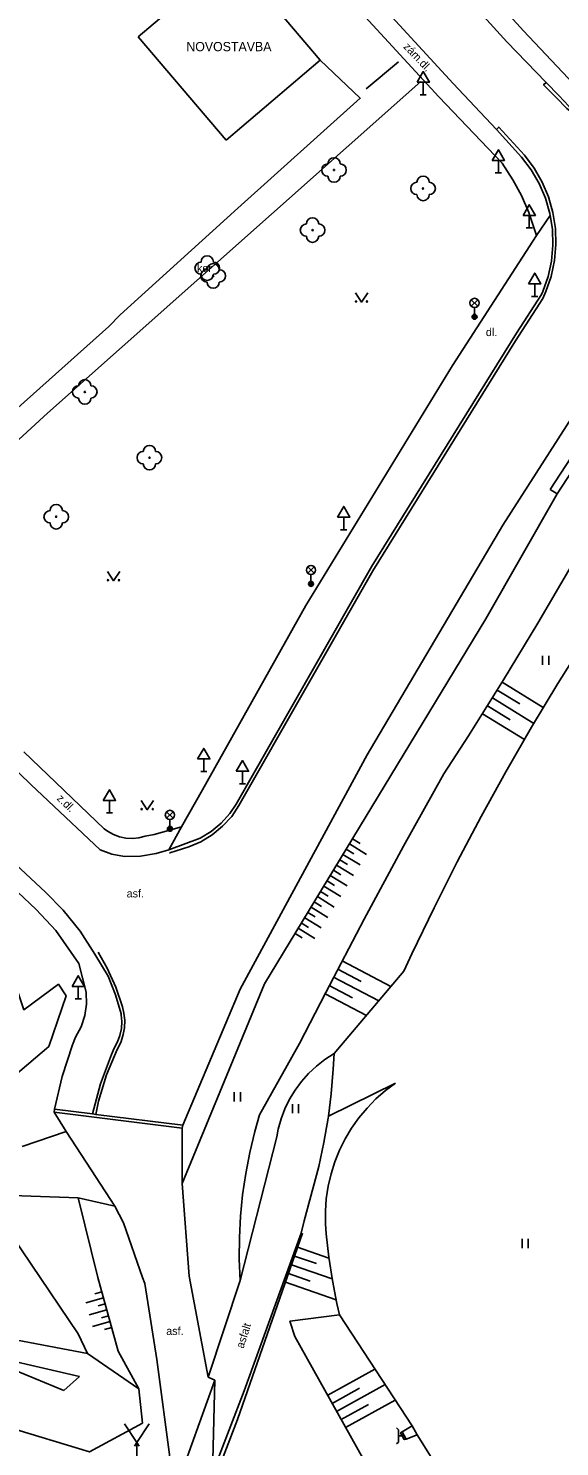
# Model space of a CAD drawing. Extents: x -539515 to -538098, y -1182060 to -1180157.
# Drawn here: x -538598.8 to -538555.7, y -1180722.1 to -1180607 of the extents above; entities that cross this region are included whole.
import ezdxf

# ---------------------------------------------------------------- set-up
doc = ezdxf.new("R2010")
doc.units = 0
for name, color, linetype in [('Vrstva 1', 7, 'Continuous'), ('Vrstva 11', 7, 'Continuous'), ('Vrstva 13', 7, 'Continuous'), ('Vrstva 16', 7, 'Continuous'), ('Vrstva 21', 7, 'Continuous'), ('Vrstva 22', 7, 'Continuous'), ('Vrstva 27', 7, 'Continuous'), ('Vrstva 29', 7, 'Continuous'), ('Vrstva 33', 7, 'Continuous'), ('Vrstva 34', 7, 'Continuous'), ('Vrstva 36', 7, 'Continuous'), ('Vrstva 40', 7, 'Continuous'), ('Vrstva 41', 7, 'Continuous'), ('Vrstva 68', 7, 'Continuous'), ('Vrstva 88', 7, 'Continuous')]:
    doc.layers.add(name, color=color, linetype=linetype)

msp = doc.modelspace()

# ---------------------------------------------------------------- linework, layer by layer
at = {"layer": 'Vrstva 1'}
for p, q in [((-538589.926, -1180607.649), (-538582.3, -1180601.15)), ((-538589.926, -1180607.649), (-538582.776, -1180616.039)), ((-538582.776, -1180616.039), (-538575.15, -1180609.54))]:
    msp.add_line(p, q, dxfattribs=at)
msp.add_lwpolyline([(-538575.15, -1180609.54), (-538579.014, -1180605.006), (-538580.061, -1180603.778), (-538582.3, -1180601.15)], dxfattribs=at)
at = {"layer": 'Vrstva 11'}
msp.add_line((-538592.31, -1180631.19), (-538591.38, -1180630.23), dxfattribs=at)
at = {"layer": 'Vrstva 13'}
for p, q in [((-538559.3, -1180632.342), (-538557.07, -1180628.91)), ((-538570.864, -1180651.012), (-538559.3, -1180632.342)), ((-538576.304, -1180653.825), (-538564.403, -1180634.353)), ((-538552.203, -1180637.857), (-538556.468, -1180644.422)), ((-538555.912, -1180644.778), (-538551.65, -1180638.216)), ((-538556.468, -1180644.422), (-538555.912, -1180644.778)), ((-538581.74, -1180670.09), (-538570.864, -1180651.012)), ((-538584.709, -1180668.801), (-538576.304, -1180653.825)), ((-538592.681, -1180671.966), (-538599.204, -1180665.725)), ((-538584.709, -1180668.801), (-538586.402, -1180671.807)), ((-538586.402, -1180671.807), (-538587.428, -1180673.681)), ((-538596.75, -1180694.99), (-538586.35, -1180696.27)), ((-538586.3, -1180696.03), (-538593.36, -1180695.16)), ((-538578.66, -1180697), (-538581.64, -1180708.65)), ((-538581.3, -1180717.61), (-538576.69, -1180704.8)), ((-538581.64, -1180708.65), (-538584.24, -1180716.51)), ((-538567.68, -1180720.46), (-538573.58, -1180711.43)), ((-538577.19, -1180713.21), (-538571.69, -1180723.09)), ((-538583.69, -1180716.74), (-538583.88, -1180724.29)), ((-538583.88, -1180724.29), (-538581.3, -1180717.61)), ((-538567.27, -1180721.2), (-538567.68, -1180720.46)), ((-538568.485, -1180720.948), (-538568.17, -1180721.526)), ((-538562.43, -1180728.88), (-538567.27, -1180721.2))]:
    msp.add_line(p, q, dxfattribs=at)
for points in [[(-538571.08, -1180593.07), (-538569.19, -1180595.42), (-538565.01, -1180600.16), (-538558.63, -1180607.17), (-538555, -1180611), (-538553.87, -1180612.05), (-538553.11, -1180612.69), (-538552.31, -1180613.27), (-538551.38, -1180613.63), (-538550.48, -1180613.86)], [(-538557.59, -1180623.79), (-538558.21, -1180621.92), (-538558.81, -1180620.53), (-538559.51, -1180619.26), (-538560.37, -1180617.91), (-538565.51, -1180612.53), (-538572.45, -1180604.99), (-538575.22, -1180601.75), (-538577.69, -1180603.87), (-538579.014, -1180605.006)], [(-538555.98, -1180612.59), (-538557.01, -1180611.55), (-538556.81, -1180611.36)], [(-538555.98, -1180612.59), (-538555.119, -1180613.474), (-538554.151, -1180614.239), (-538553.092, -1180614.873), (-538551.96, -1180615.364), (-538551.71, -1180615.45)], [(-538558.56, -1180617.27), (-538560.65, -1180614.98), (-538560.83, -1180615.18)], [(-538558.56, -1180617.27), (-538557.773, -1180618.317), (-538557.119, -1180619.452), (-538556.609, -1180620.658), (-538556.249, -1180621.917), (-538556.045, -1180623.211), (-538556, -1180624.52), (-538556.115, -1180625.825)], [(-538557.59, -1180623.79), (-538556.466, -1180622.165)], [(-538564.403, -1180634.353), (-538557.59, -1180623.79)], [(-538556.115, -1180625.825), (-538556.389, -1180627.106), (-538556.816, -1180628.344), (-538557.07, -1180628.91)], [(-538584.84, -1180673.03), (-538583.904, -1180672.465), (-538583.059, -1180671.77), (-538582.326, -1180670.96), (-538581.74, -1180670.09)], [(-538589.34, -1180672.568), (-538589.855, -1180672.698), (-538590.383, -1180672.75), (-538590.914, -1180672.722), (-538591.434, -1180672.614), (-538591.932, -1180672.43), (-538592.397, -1180672.173), (-538592.681, -1180671.966)], [(-538586.402, -1180671.807), (-538588.626, -1180672.422), (-538589.34, -1180672.568)], [(-538587.372, -1180673.936), (-538587.357, -1180673.933), (-538585.795, -1180673.426), (-538584.84, -1180673.03)], [(-538594.732, -1180682.923), (-538596.607, -1180680.221), (-538598.209, -1180678.518), (-538599.675, -1180677.113)], [(-538593.153, -1180681.985), (-538592.426, -1180683.28), (-538591.739, -1180684.829), (-538591.202, -1180686.436), (-538591.07, -1180686.93)], [(-538595, -1180688.88), (-538594.556, -1180688.041), (-538594.259, -1180687.139), (-538594.118, -1180686.2), (-538594.135, -1180685.251), (-538594.732, -1180682.923)], [(-538591.07, -1180686.93), (-538591.008, -1180687.512), (-538591.03, -1180688.13), (-538591.124, -1180688.674), (-538591.3, -1180689.233), (-538591.55, -1180689.762), (-538591.63, -1180689.9)], [(-538596.72, -1180694.74), (-538596.1, -1180692.096), (-538595.25, -1180689.516), (-538595, -1180688.88)], [(-538591.63, -1180689.9), (-538592.495, -1180691.959), (-538593.134, -1180694.099), (-538593.36, -1180695.16)], [(-538574.02, -1180690.23), (-538574.754, -1180690.7), (-538575.443, -1180691.236), (-538576.079, -1180691.833), (-538576.658, -1180692.485), (-538577.174, -1180693.188), (-538577.625, -1180693.934), (-538578.005, -1180694.719), (-538578.311, -1180695.536), (-538578.541, -1180696.377), (-538578.66, -1180697)], [(-538575.24, -1180699.4), (-538574.833, -1180697.444), (-538574.505, -1180695.473), (-538574.48, -1180695.3), (-538574.256, -1180693.49), (-538574.086, -1180691.499), (-538574.02, -1180690.23)], [(-538593.36, -1180695.16), (-538593.63, -1180695.11), (-538596.72, -1180694.74)], [(-538599.34, -1180697.76), (-538595.75, -1180696.56)], [(-538576.69, -1180704.8), (-538576.44, -1180703.795), (-538575.24, -1180699.4)], [(-538594.8, -1180701.94), (-538602.46, -1180701.66)], [(-538591.82, -1180702.61), (-538594.8, -1180701.94)], [(-538573.58, -1180711.43), (-538577.6, -1180711.96), (-538577.19, -1180713.21)], [(-538567.68, -1180720.46), (-538568.485, -1180720.948), (-538568.62, -1180721.03), (-538568.32, -1180721.58), (-538568.17, -1180721.526), (-538567.27, -1180721.2)]]:
    msp.add_lwpolyline(points, dxfattribs=at)
at = {"layer": 'Vrstva 16'}
msp.add_line((-538590.022, -1180723.298), (-538590.022, -1180721.798), dxfattribs=at)
for points in [[(-538591.022, -1180720.298), (-538590.022, -1180721.798), (-538589.022, -1180720.298)], [(-538590.215, -1180722.103), (-538590.022, -1180721.798), (-538589.829, -1180722.103)]]:
    msp.add_lwpolyline(points, dxfattribs=at)
at = {"layer": 'Vrstva 22'}
for centre in [(-538574.02, -1180618.47), (-538566.79, -1180619.97), (-538575.76, -1180623.35), (-538584.31, -1180626.44), (-538583.83, -1180627.07), (-538594.25, -1180636.49), (-538589, -1180641.83), (-538596.57, -1180646.63)]:
    msp.add_circle(centre, 0.05, dxfattribs=at)
for centre, start, end in [((-538574.52, -1180618.47), 90, 270), ((-538574.02, -1180617.97), 0, 180), ((-538573.52, -1180618.47), 270, 90), ((-538574.02, -1180618.97), 180, 0), ((-538566.79, -1180619.47), 0, 180), ((-538567.29, -1180619.97), 90, 270), ((-538566.79, -1180620.47), 180, 0), ((-538566.29, -1180619.97), 270, 90), ((-538575.76, -1180622.85), 0, 180), ((-538576.26, -1180623.35), 90, 270), ((-538575.76, -1180623.85), 180, 0), ((-538575.26, -1180623.35), 270, 90), ((-538584.81, -1180626.44), 90, 270), ((-538584.31, -1180625.94), 0, 180), ((-538583.83, -1180626.57), 0, 180), ((-538583.81, -1180626.44), 270, 90), ((-538584.33, -1180627.07), 90, 270), ((-538584.31, -1180626.94), 180, 0), ((-538583.33, -1180627.07), 270, 90), ((-538583.83, -1180627.57), 180, 0), ((-538594.25, -1180635.99), 0, 180), ((-538594.75, -1180636.49), 90, 270), ((-538593.75, -1180636.49), 270, 90), ((-538594.25, -1180636.99), 180, 0), ((-538589, -1180641.33), 0, 180), ((-538589.5, -1180641.83), 90, 270), ((-538589, -1180642.33), 180, 0), ((-538588.5, -1180641.83), 270, 90), ((-538596.57, -1180646.13), 0, 180), ((-538597.07, -1180646.63), 90, 270), ((-538596.07, -1180646.63), 270, 90), ((-538596.57, -1180647.13), 180, 0)]:
    msp.add_arc(centre, 0.5, start, end, dxfattribs=at)
at = {"layer": 'Vrstva 27'}
for p, q in [((-538558.946, -1180661.832), (-538560.774, -1180660.706)), ((-538557.038, -1180662.127), (-538560.38, -1180660.067)), ((-538559.733, -1180663.109), (-538561.561, -1180661.983)), ((-538557.807, -1180663.415), (-538561.167, -1180661.344)), ((-538558.567, -1180664.709), (-538561.954, -1180662.621)), ((-538572.775, -1180673.204), (-538571.382, -1180674.055)), ((-538572.515, -1180672.776), (-538571.889, -1180673.159)), ((-538573.551, -1180674.486), (-538572.932, -1180674.865)), ((-538573.293, -1180674.059), (-538571.904, -1180674.908)), ((-538573.033, -1180673.631), (-538572.411, -1180674.012)), ((-538574.329, -1180675.77), (-538572.947, -1180676.615)), ((-538574.07, -1180675.342), (-538573.454, -1180675.719)), ((-538573.811, -1180674.914), (-538572.425, -1180675.761)), ((-538574.847, -1180676.624), (-538573.469, -1180677.468)), ((-538574.588, -1180676.198), (-538573.976, -1180676.572)), ((-538575.625, -1180677.907), (-538575.031, -1180678.277)), ((-538575.365, -1180677.479), (-538574.002, -1180678.329)), ((-538575.106, -1180677.052), (-538574.501, -1180677.429)), ((-538576.402, -1180679.19), (-538575.061, -1180680.026)), ((-538576.143, -1180678.762), (-538575.56, -1180679.126)), ((-538575.883, -1180678.334), (-538574.532, -1180679.178)), ((-538576.92, -1180680.045), (-538575.59, -1180680.875)), ((-538576.598, -1180679.657), (-538576.089, -1180679.974)), ((-538577.179, -1180680.472), (-538576.618, -1180680.823)), ((-538569.394, -1180684.782), (-538573.357, -1180682.704)), ((-538571.812, -1180684.361), (-538573.706, -1180683.369)), ((-538572.508, -1180685.69), (-538574.402, -1180684.697)), ((-538570.389, -1180685.954), (-538574.054, -1180684.033)), ((-538571.384, -1180687.126), (-538574.75, -1180685.362)), ((-538575.455, -1180707.284), (-538577.222, -1180706.665)), ((-538574.431, -1180706.849), (-538576.973, -1180705.957)), ((-538574.175, -1180708.528), (-538577.47, -1180707.373)), ((-538573.85, -1180710.231), (-538577.966, -1180708.788)), ((-538575.952, -1180708.7), (-538577.718, -1180708.08)), ((-538592.725, -1180710.068), (-538594.171, -1180710.467)), ((-538592.858, -1180709.586), (-538593.437, -1180709.745)), ((-538592.459, -1180711.032), (-538593.905, -1180711.431)), ((-538592.592, -1180710.55), (-538593.171, -1180710.709)), ((-538592.326, -1180711.514), (-538592.905, -1180711.673)), ((-538592.193, -1180711.996), (-538593.639, -1180712.395)), ((-538592.06, -1180712.478), (-538592.639, -1180712.637)), ((-538570.697, -1180715.842), (-538574.535, -1180717.979)), ((-538569.875, -1180717.101), (-538573.806, -1180719.289)), ((-538571.96, -1180717.403), (-538574.171, -1180718.634)), ((-538569.052, -1180718.36), (-538573.076, -1180720.6)), ((-538571.23, -1180718.714), (-538573.441, -1180719.944)), ((-538568.939, -1180720.629), (-538568.798, -1180720.77)), ((-538568.939, -1180721.911), (-538568.798, -1180721.77)), ((-538568.798, -1180721.77), (-538568.798, -1180720.77)), ((-538568.798, -1180721.27), (-538568.31, -1180721.27))]:
    msp.add_line(p, q, dxfattribs=at)
at = {"layer": 'Vrstva 29'}
for p, q in [((-538561.686, -1180654.906), (-538555.912, -1180644.778)), ((-538557.478, -1180655.275), (-538554.764, -1180650.638)), ((-538579.65, -1180684.55), (-538561.686, -1180654.906)), ((-538560.26, -1180659.872), (-538557.478, -1180655.275)), ((-538563.11, -1180664.427), (-538560.26, -1180659.872)), ((-538565.1, -1180667.52), (-538563.11, -1180664.427)), ((-538568.366, -1180673.394), (-538565.1, -1180667.52)), ((-538560.072, -1180667.332), (-538562.082, -1180670.977)), ((-538571.562, -1180679.307), (-538568.366, -1180673.394)), ((-538574.687, -1180685.258), (-538571.562, -1180679.307)), ((-538568.34, -1180683.54), (-538574.02, -1180690.23)), ((-538586.34, -1180700.78), (-538579.65, -1180684.55)), ((-538576.81, -1180689.4), (-538574.687, -1180685.258)), ((-538580.07, -1180695.2), (-538576.81, -1180689.4)), ((-538574.48, -1180695.3), (-538569.03, -1180692.62)), ((-538593.18, -1180708.42), (-538594.8, -1180701.94)), ((-538579.238, -1180712.416), (-538576.574, -1180704.818)), ((-538591.53, -1180714.4), (-538593.18, -1180708.42)), ((-538581.864, -1180719.933), (-538579.238, -1180712.416)), ((-538589.86, -1180717.44), (-538591.53, -1180714.4))]:
    msp.add_line(p, q, dxfattribs=at)
for points in [[(-538551.34, -1180653.16), (-538553.625, -1180656.639), (-538555.842, -1180660.162)], [(-538555.842, -1180660.162), (-538557.991, -1180663.727), (-538560.072, -1180667.332)], [(-538594.03, -1180714.59), (-538604.05, -1180712.68), (-538625.79, -1180706.66), (-538640.06, -1180701.49), (-538657.14, -1180695.77), (-538673, -1180688.58), (-538677.41, -1180686.86), (-538690.26, -1180681.6), (-538707.12, -1180674.18), (-538723, -1180666.71)], [(-538562.082, -1180670.977), (-538564.023, -1180674.659), (-538565.892, -1180678.379)], [(-538600.07, -1180692.12), (-538597.16, -1180689.65), (-538595.76, -1180685.53), (-538596.39, -1180684.6), (-538599.2, -1180686.67), (-538600.01, -1180684.24), (-538602.26, -1180680.6), (-538604.82, -1180675.84), (-538606.53, -1180674.44), (-538609.75, -1180674.57), (-538611.63, -1180675.7), (-538614.4, -1180677.8), (-538614.32, -1180679.03)], [(-538565.892, -1180678.379), (-538567.689, -1180682.133), (-538568.34, -1180683.54)], [(-538569.03, -1180692.62), (-538569.852, -1180693.234), (-538570.623, -1180693.911), (-538571.339, -1180694.645), (-538571.996, -1180695.433), (-538572.589, -1180696.27), (-538573.116, -1180697.15), (-538573.572, -1180698.069), (-538573.955, -1180699.021), (-538574.263, -1180699.999)], [(-538581.19, -1180699.962), (-538580.861, -1180698.25), (-538580.455, -1180696.554), (-538580.07, -1180695.2)], [(-538581.64, -1180708.65), (-538581.71, -1180706.908), (-538581.699, -1180705.164), (-538581.609, -1180703.423), (-538581.439, -1180701.688), (-538581.19, -1180699.962)], [(-538574.263, -1180699.999), (-538574.494, -1180700.999), (-538574.646, -1180702.013), (-538574.719, -1180703.036), (-538574.712, -1180704.062), (-538574.65, -1180704.87)], [(-538594.03, -1180714.59), (-538594.78, -1180712.99), (-538602.46, -1180701.66)], [(-538574.65, -1180704.87), (-538574.442, -1180706.765), (-538574.154, -1180708.651), (-538573.787, -1180710.522), (-538573.58, -1180711.43)], [(-538594.69, -1180716.45), (-538603.84, -1180714.35), (-538595.95, -1180717.6)], [(-538589.56, -1180720.24), (-538589.86, -1180717.44), (-538594.03, -1180714.59)], [(-538595.95, -1180717.6), (-538594.69, -1180716.45)], [(-538589.56, -1180720.24), (-538593.87, -1180722.57), (-538600.66, -1180720.52)], [(-538583.223, -1180723.554), (-538582.87, -1180722.62), (-538581.864, -1180719.933)]]:
    msp.add_lwpolyline(points, dxfattribs=at)
at = {"layer": 'Vrstva 33'}
for p, q in [((-538562.875, -1180629.53), (-538562.345, -1180629)), ((-538562.875, -1180629), (-538562.345, -1180629.53)), ((-538562.61, -1180629.64), (-538562.61, -1180630.39)), ((-538576.155, -1180651.22), (-538575.625, -1180650.69)), ((-538576.155, -1180650.69), (-538575.625, -1180651.22)), ((-538575.89, -1180651.33), (-538575.89, -1180652.08)), ((-538587.605, -1180671.11), (-538587.075, -1180670.58)), ((-538587.605, -1180670.58), (-538587.075, -1180671.11)), ((-538587.34, -1180671.22), (-538587.34, -1180671.97))]:
    msp.add_line(p, q, dxfattribs=at)
for centre, radius in [((-538562.61, -1180629.265), 0.375), ((-538562.61, -1180630.39), 0.2), ((-538562.61, -1180630.39), 0.145), ((-538562.61, -1180630.39), 0.0876), ((-538575.89, -1180650.955), 0.375), ((-538575.89, -1180652.08), 0.2), ((-538575.89, -1180652.08), 0.145), ((-538575.89, -1180652.08), 0.0876), ((-538587.34, -1180670.845), 0.375), ((-538587.34, -1180671.97), 0.2), ((-538587.34, -1180671.97), 0.145), ((-538587.34, -1180671.97), 0.0876)]:
    msp.add_circle(centre, radius, dxfattribs=at)
at = {"layer": 'Vrstva 34'}
for p, q in [((-538567.03, -1180612.36), (-538566.53, -1180612.36)), ((-538566.78, -1180611.342), (-538566.78, -1180612.36)), ((-538560.68, -1180617.692), (-538560.68, -1180618.71)), ((-538560.93, -1180618.71), (-538560.43, -1180618.71)), ((-538558.17, -1180622.152), (-538558.17, -1180623.17)), ((-538558.42, -1180623.17), (-538557.92, -1180623.17)), ((-538557.73, -1180627.712), (-538557.73, -1180628.73)), ((-538557.98, -1180628.73), (-538557.48, -1180628.73)), ((-538573.23, -1180646.662), (-538573.23, -1180647.68)), ((-538573.48, -1180647.68), (-538572.98, -1180647.68)), ((-538584.59, -1180666.302), (-538584.59, -1180667.32)), ((-538584.84, -1180667.32), (-538584.34, -1180667.32)), ((-538581.45, -1180667.292), (-538581.45, -1180668.31)), ((-538581.7, -1180668.31), (-538581.2, -1180668.31)), ((-538592.248, -1180669.668), (-538592.248, -1180670.686)), ((-538592.498, -1180670.686), (-538591.998, -1180670.686)), ((-538594.78, -1180684.772), (-538594.78, -1180685.79)), ((-538595.03, -1180685.79), (-538594.53, -1180685.79))]:
    msp.add_line(p, q, dxfattribs=at)
for points in [[(-538567.28, -1180611.342), (-538566.28, -1180611.342), (-538566.78, -1180610.476)], [(-538561.18, -1180617.692), (-538560.18, -1180617.692), (-538560.68, -1180616.826)], [(-538558.67, -1180622.152), (-538557.67, -1180622.152), (-538558.17, -1180621.286)], [(-538558.23, -1180627.712), (-538557.23, -1180627.712), (-538557.73, -1180626.846)], [(-538573.73, -1180646.662), (-538572.73, -1180646.662), (-538573.23, -1180645.796)], [(-538585.09, -1180666.302), (-538584.09, -1180666.302), (-538584.59, -1180665.436)], [(-538581.95, -1180667.292), (-538580.95, -1180667.292), (-538581.45, -1180666.426)], [(-538592.748, -1180669.668), (-538591.748, -1180669.668), (-538592.248, -1180668.802)], [(-538595.28, -1180684.772), (-538594.28, -1180684.772), (-538594.78, -1180683.906)]]:
    msp.add_lwpolyline(points, close=True, dxfattribs=at)
at = {"layer": 'Vrstva 36'}
for p, q in [((-538557.091, -1180658.666), (-538557.091, -1180657.916)), ((-538556.591, -1180658.666), (-538556.591, -1180657.916)), ((-538582.114, -1180694.109), (-538582.114, -1180693.359)), ((-538581.614, -1180694.109), (-538581.614, -1180693.359)), ((-538577.392, -1180695.073), (-538577.392, -1180694.323)), ((-538576.892, -1180695.073), (-538576.892, -1180694.323)), ((-538558.757, -1180706.03), (-538558.757, -1180705.28)), ((-538558.257, -1180706.03), (-538558.257, -1180705.28))]:
    msp.add_line(p, q, dxfattribs=at)
for points in [[(-538572.286, -1180628.449), (-538571.786, -1180629.199), (-538571.286, -1180628.449)], [(-538592.417, -1180651.079), (-538591.917, -1180651.829), (-538591.417, -1180651.079)], [(-538589.677, -1180669.671), (-538589.177, -1180670.421), (-538588.677, -1180669.671)]]:
    msp.add_lwpolyline(points, dxfattribs=at)
for centre in [(-538572.236, -1180629.149), (-538571.336, -1180629.149), (-538592.367, -1180651.779), (-538591.468, -1180651.779), (-538589.627, -1180670.371), (-538588.728, -1180670.371)]:
    msp.add_circle(centre, 0.05, dxfattribs=at)
at = {"layer": 'Vrstva 68'}
for points in [[(-538575.15, -1180609.54), (-538571.89, -1180612.64), (-538581.82, -1180621.58), (-538591.38, -1180630.23)], [(-538568.78, -1180609.69), (-538571.42, -1180611.89)], [(-538566.98, -1180611.29), (-538597.29, -1180638.22), (-538610.59, -1180650.42)], [(-538592.31, -1180631.19), (-538600.96, -1180638.93)]]:
    msp.add_lwpolyline(points, dxfattribs=at)
at = {"layer": 'Vrstva 88'}
for p, q in [((-538548.76, -1180629.25), (-538560.325, -1180647.305)), ((-538559.209, -1180631.716), (-538557.18, -1180628.59)), ((-538570.94, -1180650.65), (-538559.209, -1180631.716)), ((-538560.325, -1180647.305), (-538571.326, -1180665.956)), ((-538581.97, -1180669.97), (-538570.94, -1180650.65)), ((-538603.713, -1180663.455), (-538598.645, -1180668.373)), ((-538571.326, -1180665.956), (-538581.63, -1180685)), ((-538598.645, -1180668.373), (-538593.015, -1180673.686)), ((-538587.428, -1180673.681), (-538584.89, -1180672.74)), ((-538597.453, -1180677.125), (-538601.054, -1180673.723)), ((-538581.63, -1180685), (-538586.3, -1180696.03)), ((-538596.72, -1180694.74), (-538596.75, -1180694.99)), ((-538586.35, -1180696.27), (-538586.3, -1180696.03)), ((-538586.34, -1180700.78), (-538586.35, -1180696.27)), ((-538585.77, -1180708.29), (-538586.34, -1180700.78)), ((-538589.39, -1180708.89), (-538588.41, -1180715.08)), ((-538584.24, -1180716.51), (-538585.77, -1180708.29)), ((-538588.41, -1180715.08), (-538587.3, -1180723.41)), ((-538586.18, -1180723.68), (-538583.69, -1180716.74)), ((-538583.69, -1180716.74), (-538584.24, -1180716.51))]:
    msp.add_line(p, q, dxfattribs=at)
for points in [[(-538572.26, -1180594.13), (-538570.58, -1180596.21), (-538566.18, -1180601.21), (-538559.98, -1180608.07)], [(-538577.2, -1180596.93), (-538574.36, -1180600.31), (-538571.2, -1180603.97), (-538564.35, -1180611.45)], [(-538555.78, -1180612.41), (-538556.81, -1180611.36), (-538559.98, -1180608.07)], [(-538558.79, -1180617.43), (-538560.83, -1180615.18), (-538564.35, -1180611.45)], [(-538555.78, -1180612.41), (-538554.957, -1180613.274), (-538554.026, -1180614.02), (-538553.003, -1180614.636), (-538551.908, -1180615.109), (-538551.54, -1180615.23)], [(-538558.79, -1180617.43), (-538558.007, -1180618.458), (-538557.356, -1180619.575), (-538556.848, -1180620.763), (-538556.491, -1180622.005), (-538556.466, -1180622.165), (-538556.29, -1180623.282), (-538556.248, -1180624.574), (-538556.366, -1180625.861)], [(-538556.366, -1180625.861), (-538556.642, -1180627.124), (-538557.071, -1180628.343), (-538557.18, -1180628.59)], [(-538584.89, -1180672.74), (-538583.986, -1180672.196), (-538583.175, -1180671.523), (-538582.475, -1180670.734), (-538581.97, -1180669.97)], [(-538593.015, -1180673.686), (-538592.043, -1180674.038), (-538591.024, -1180674.232)], [(-538591.024, -1180674.232), (-538589.731, -1180674.181), (-538588.453, -1180673.971), (-538587.428, -1180673.681)], [(-538593.439, -1180682.146), (-538594.629, -1180680.289), (-538596.013, -1180678.571), (-538597.453, -1180677.125)], [(-538591.3, -1180686.99), (-538591.75, -1180685.443), (-538592.351, -1180683.949), (-538593.439, -1180682.146)], [(-538591.86, -1180689.78), (-538591.593, -1180689.281), (-538591.4, -1180688.749), (-538591.283, -1180688.196), (-538591.246, -1180687.631), (-538591.288, -1180687.067), (-538591.3, -1180686.99)], [(-538593.63, -1180695.11), (-538592.976, -1180692.672), (-538592.093, -1180690.308), (-538591.86, -1180689.78)], [(-538596.75, -1180694.99), (-538595.75, -1180696.56)], [(-538595.75, -1180696.56), (-538593.73, -1180699.68)], [(-538593.73, -1180699.68), (-538591.82, -1180702.61)], [(-538591.82, -1180702.61), (-538591.11, -1180703.98)], [(-538591.11, -1180703.98), (-538589.57, -1180708.4), (-538589.39, -1180708.89)]]:
    msp.add_lwpolyline(points, dxfattribs=at)

# ---------------------------------------------------------------- texts
at = {"layer": 'Vrstva 21'}
msp.add_text('ker', height=0.65, dxfattribs=at).set_placement((-538585.137, -1180626.763))
at = {"layer": 'Vrstva 40'}
for s, rotation, p in [('zám.dl.', 313.26125, (-538568.428, -1180608.497)), ('z.dl.', 316.26565, (-538596.572, -1180669.567)), ('asfalt', 72.21658, (-538581.378, -1180714.218))]:
    msp.add_text(s, height=0.65, rotation=rotation, dxfattribs=at).set_placement(p)
for s, p in [('dl.', (-538561.69, -1180631.957)), ('asf.', (-538590.852, -1180677.545)), ('asf.', (-538587.636, -1180713.078))]:
    msp.add_text(s, height=0.65, dxfattribs=at).set_placement(p)
at = {"layer": 'Vrstva 41'}
msp.add_text('NOVOSTAVBA', height=0.75, dxfattribs=at).set_placement((-538586.009, -1180608.821))

doc.saveas('drawing.dxf')
